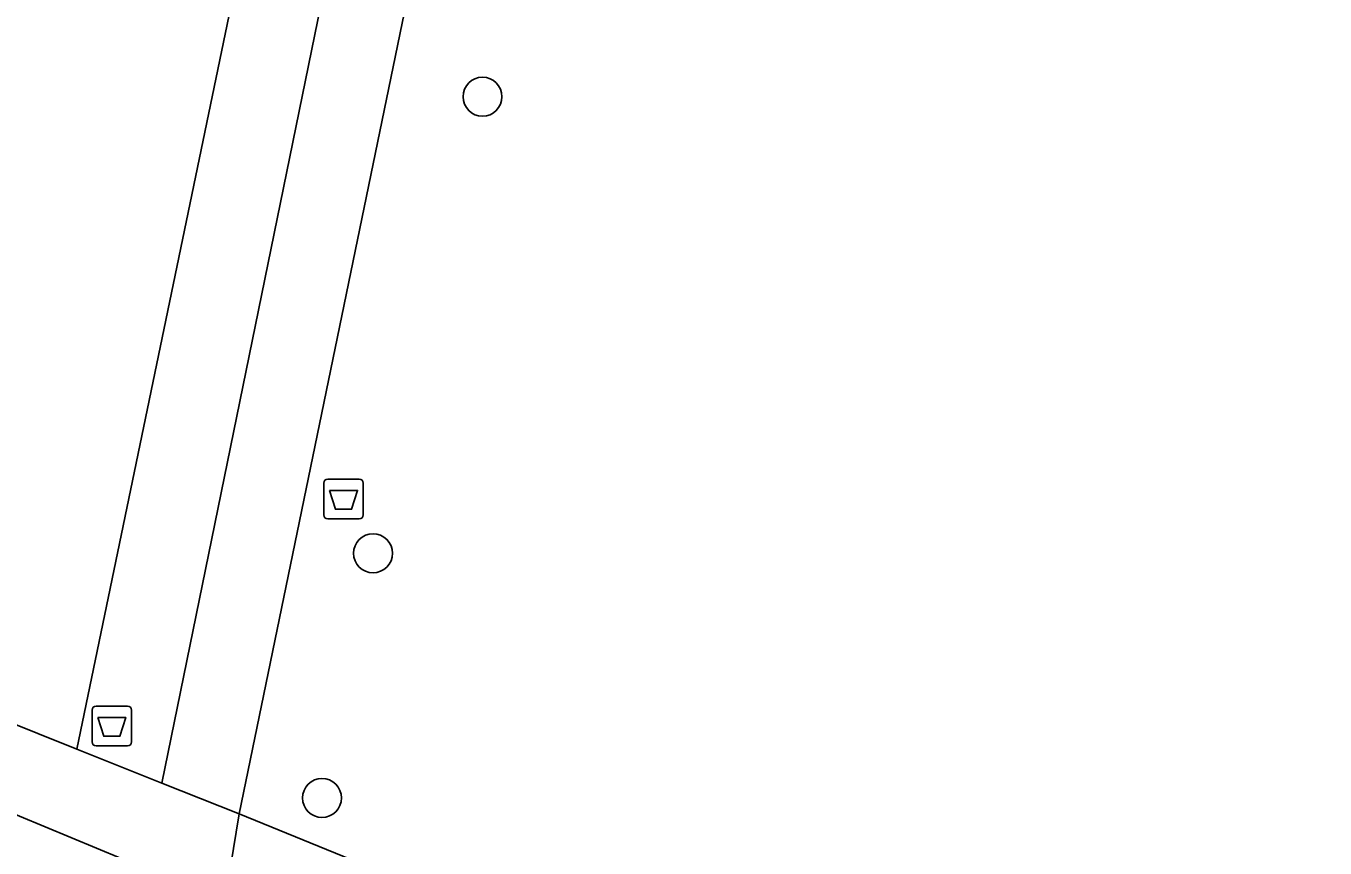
# Model space of a CAD drawing. Extents: x 162803 to 163818, y 381639 to 382475.
# Drawn here: x 163414.93 to 163447.54, y 382077.03 to 382097.66 of the extents above; entities that cross this region are included whole.
import ezdxf

# ---------------------------------------------------------------- set-up
doc = ezdxf.new("R2010")
doc.units = 0
for name, color, linetype in [('IMGEO_Afvalbak', 7, 'Continuous'), ('IMGEO_Boom', 7, 'Continuous'), ('IMGEO_Groenvoorziening', 7, 'Continuous'), ('IMGEO_Voetpad_open', 7, 'Continuous')]:
    doc.layers.add(name, color=color, linetype=linetype)

msp = doc.modelspace()

# ---------------------------------------------------------------- linework, layer by layer
at = {"layer": 'IMGEO_Afvalbak'}
for p, q in [((163422.407, 382085.388), (163422.407, 382086.188)), ((163422.407, 382086.188), (163422.407, 382085.388)), ((163422.507, 382086.288), (163423.297, 382086.288)), ((163423.297, 382086.288), (163422.507, 382086.288)), ((163423.397, 382086.188), (163423.397, 382085.388)), ((163423.397, 382085.388), (163423.397, 382086.188)), ((163423.297, 382085.288), (163422.507, 382085.288)), ((163422.507, 382085.288), (163423.297, 382085.288)), ((163416.689, 382080.592), (163417.479, 382080.592)), ((163417.479, 382080.592), (163416.689, 382080.592)), ((163416.589, 382079.692), (163416.589, 382080.492)), ((163416.589, 382080.492), (163416.589, 382079.692)), ((163417.579, 382080.492), (163417.579, 382079.692)), ((163417.579, 382079.692), (163417.579, 382080.492)), ((163417.479, 382079.592), (163416.689, 382079.592)), ((163416.689, 382079.592), (163417.479, 382079.592))]:
    msp.add_line(p, q, dxfattribs=at)
for points in [[(163422.55, 382086.002), (163423.254, 382086.002), (163423.105, 382085.532), (163422.699, 382085.532), (163422.55, 382086.002)], [(163416.732, 382080.306), (163417.436, 382080.306), (163417.287, 382079.836), (163416.881, 382079.836), (163416.732, 382080.306)]]:
    msp.add_lwpolyline(points, dxfattribs=at)
for centre, start, end in [((163422.507, 382086.188), 90, 180), ((163422.507, 382086.188), 90, 180), ((163423.297, 382086.188), 0, 90), ((163423.297, 382086.188), 360, 90), ((163422.507, 382085.388), 180, 270), ((163422.507, 382085.388), 180, 270), ((163423.297, 382085.388), 270, 0), ((163423.297, 382085.388), 270, 0), ((163416.689, 382080.492), 90, 180), ((163416.689, 382080.492), 90, 180), ((163417.479, 382080.492), 0, 90), ((163417.479, 382080.492), 360, 90), ((163416.689, 382079.692), 180, 270), ((163416.689, 382079.692), 180, 270), ((163417.479, 382079.692), 270, 0), ((163417.479, 382079.692), 270, 0)]:
    msp.add_arc(centre, 0.1, start, end, dxfattribs=at)
at = {"layer": 'IMGEO_Boom'}
for centre in [(163426.39, 382095.883), (163423.643, 382084.427), (163422.36, 382078.287)]:
    msp.add_circle(centre, 0.489, dxfattribs=at)
at = {"layer": 'IMGEO_Groenvoorziening'}
for points in [[(163427.031, 382131.676), (163378.53, 382143.226), (163360.431, 382147.536), (163359.411, 382147.779), (163344.765, 382151.266), (163342.628, 382151.775), (163333.895, 382153.854), (163313.112, 382158.803), (163295.55, 382162.985), (163294.668, 382163.195), (163286.387, 382131.648), (163317.39, 382119.198), (163320.353, 382126.576), (163333.259, 382121.451), (163330.2, 382114.053), (163345.456, 382107.927), (163361.874, 382101.334), (163416.208, 382079.515), (163424.081, 382117.46)], [(163429.448, 382132.996), (163427.406, 382133.488), (163427.031, 382131.676), (163424.081, 382117.46), (163416.208, 382079.515), (163418.342, 382078.658), (163426.173, 382116.972)], [(163471.48, 382096.869), (163461.73, 382099.28), (163461.147, 382096.87), (163455.312, 382098.263), (163455.899, 382100.722), (163433.426, 382106.281), (163427.456, 382107.757), (163426.096, 382101.063), (163425.098, 382101.266), (163420.281, 382077.89), (163455.304, 382063.597), (163456.21, 382065.826), (163460.312, 382064.157), (163459.891, 382063.146), (163460.638, 382062.885), (163464.449, 382074.831), (163465.632, 382078.539)]]:
    msp.add_lwpolyline(points, close=True, dxfattribs=at)
at = {"layer": 'IMGEO_Voetpad_open'}
for points in [[(163431.522, 382132.438), (163429.448, 382132.996), (163426.173, 382116.972), (163418.342, 382078.658), (163420.281, 382077.89), (163425.098, 382101.266)], [(163361.874, 382101.334), (163345.456, 382107.927), (163344.697, 382106.036), (163352.724, 382102.815), (163351.288, 382099.377), (163353.105, 382098.563), (163354.591, 382102.026), (163366.5, 382097.218), (163364.844, 382093.415), (163366.787, 382092.568), (163368.487, 382096.481), (163386.983, 382089.057), (163385.058, 382084.606), (163386.793, 382083.85), (163388.741, 382088.317), (163410.25, 382079.704), (163419.922, 382075.685), (163420.281, 382077.89), (163418.342, 382078.658), (163416.208, 382079.515)], [(163446.128, 382065.121), (163458.191, 382060.301), (163460.409, 382059.416), (163461.119, 382061.247), (163458.942, 382062.112), (163455.304, 382063.597), (163420.281, 382077.89), (163419.922, 382075.685), (163423.844, 382074.02), (163420.28, 382065.146), (163416.08, 382066.846), (163415.018, 382064.418), (163440.6, 382054.08), (163447.838, 382051.076), (163452.311, 382043.913), (163453.565, 382041.904), (163454.487, 382044.265), (163449.232, 382052.657), (163442.211, 382055.467), (163442.454, 382056.064)]]:
    msp.add_lwpolyline(points, close=True, dxfattribs=at)
msp.add_lwpolyline([(163419.922, 382075.685), (163410.25, 382079.704)], dxfattribs=at)

doc.saveas('drawing.dxf')
